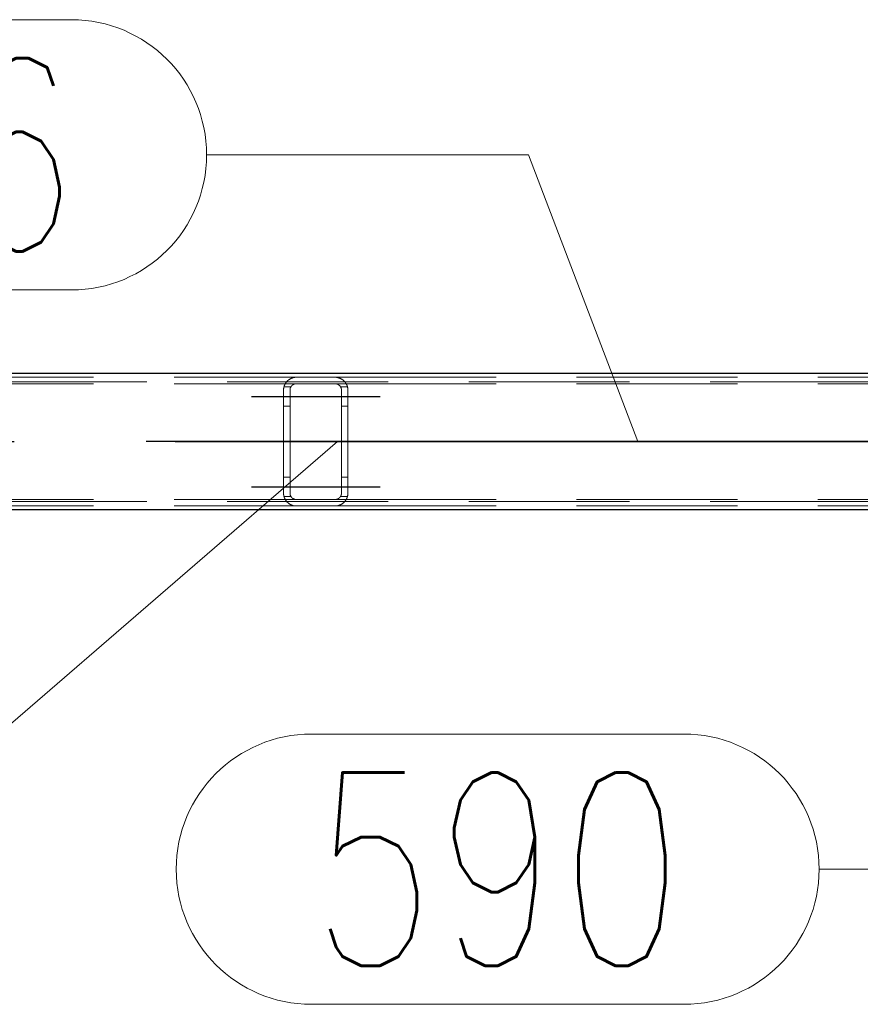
# Model space of a CAD drawing. Header units: millimetres. Extents: x -851 to 2, y 9346 to 10016.
# Tile 446 of 505: x -219 to -206, y 9572 to 9587. Entities that reach past the tile are written whole.
import ezdxf

# ---------------------------------------------------------------- set-up
doc = ezdxf.new("R2010")
doc.units = ezdxf.units.MM
doc.header["$LTSCALE"] = 10
doc.linetypes.add('HIDDEN', pattern=[0.375, 0.25, -0.125])
doc.linetypes.add('MITTE', pattern=[2, 1.25, -0.25, 0.25, -0.25])
for name, color, linetype, lineweight in [('PS_Hidden', 2, 'HIDDEN', 9), ('PS_Pos', 1, 'Continuous', 15), ('PS_Shape', 161, 'Continuous', 30), ('PS_SOLID', 7, 'Continuous', 30)]:
    doc.layers.add(name, color=color, linetype=linetype, lineweight=lineweight)
doc.layers.add('PS_Mid', color=5, linetype='MITTE')
doc.styles.add('simplex', font='simplex.shx', dxfattribs={"width": 0.75})

# ---------------------------------------------------------------- blocks, each defined once
blk = doc.blocks.new('*X865')
at = {"layer": 'PS_Hidden', "color": 2, "linetype": 'HIDDEN'}
for p, q in [((-187.116, 9581.758), (-423.956, 9581.758)), ((-224.192, 9581.828), (-214.792, 9581.828)), ((-224.192, 9581.728), (-214.792, 9581.728)), ((-214.983, 9581.69), (-214.981, 9581.694)), ((-214.981, 9581.694), (-214.98, 9581.699)), ((-214.98, 9581.699), (-214.978, 9581.703)), ((-214.978, 9581.703), (-214.976, 9581.708)), ((-214.976, 9581.708), (-214.974, 9581.712)), ((-214.974, 9581.712), (-214.972, 9581.716)), ((-214.972, 9581.716), (-214.97, 9581.72)), ((-214.97, 9581.72), (-214.968, 9581.724)), ((-214.968, 9581.724), (-214.966, 9581.728)), ((-214.966, 9581.728), (-214.963, 9581.732)), ((-214.963, 9581.732), (-214.961, 9581.736)), ((-214.961, 9581.736), (-214.958, 9581.74)), ((-214.958, 9581.74), (-214.956, 9581.744)), ((-214.956, 9581.744), (-214.953, 9581.747)), ((-214.953, 9581.747), (-214.95, 9581.751)), ((-214.95, 9581.751), (-214.948, 9581.754)), ((-214.948, 9581.754), (-214.945, 9581.758)), ((-214.945, 9581.758), (-214.942, 9581.761)), ((-214.942, 9581.761), (-214.939, 9581.765)), ((-214.939, 9581.765), (-214.936, 9581.768)), ((-214.936, 9581.768), (-214.933, 9581.771)), ((-214.933, 9581.771), (-214.929, 9581.774)), ((-214.929, 9581.774), (-214.926, 9581.777)), ((-214.926, 9581.777), (-214.923, 9581.78)), ((-214.923, 9581.78), (-214.92, 9581.783)), ((-214.92, 9581.783), (-214.916, 9581.786)), ((-214.916, 9581.786), (-214.913, 9581.788)), ((-214.913, 9581.788), (-214.909, 9581.791)), ((-214.909, 9581.791), (-214.905, 9581.794)), ((-214.905, 9581.794), (-214.901, 9581.796)), ((-214.901, 9581.796), (-214.897, 9581.799)), ((-214.897, 9581.799), (-214.893, 9581.801)), ((-214.893, 9581.801), (-214.888, 9581.804)), ((-214.888, 9581.804), (-214.883, 9581.806)), ((-214.883, 9581.806), (-214.879, 9581.809)), ((-214.879, 9581.809), (-214.874, 9581.811)), ((-214.874, 9581.811), (-214.869, 9581.813)), ((-214.87, 9581.692), (-214.871, 9581.69)), ((-214.868, 9581.693), (-214.87, 9581.692)), ((-214.869, 9581.813), (-214.864, 9581.815)), ((-214.867, 9581.695), (-214.868, 9581.693)), ((-214.865, 9581.697), (-214.867, 9581.695)), ((-214.864, 9581.699), (-214.865, 9581.697)), ((-214.864, 9581.815), (-214.858, 9581.817)), ((-214.862, 9581.7), (-214.864, 9581.699)), ((-214.86, 9581.702), (-214.862, 9581.7)), ((-214.858, 9581.703), (-214.86, 9581.702)), ((-214.858, 9581.817), (-214.853, 9581.819)), ((-214.857, 9581.705), (-214.858, 9581.703)), ((-214.855, 9581.707), (-214.857, 9581.705)), ((-214.853, 9581.708), (-214.855, 9581.707)), ((-214.853, 9581.819), (-214.847, 9581.821)), ((-214.851, 9581.71), (-214.853, 9581.708)), ((-214.849, 9581.711), (-214.851, 9581.71)), ((-214.847, 9581.712), (-214.849, 9581.711)), ((-214.847, 9581.821), (-214.842, 9581.822)), ((-214.844, 9581.714), (-214.847, 9581.712)), ((-214.842, 9581.715), (-214.844, 9581.714)), ((-214.842, 9581.822), (-214.835, 9581.824)), ((-214.84, 9581.717), (-214.842, 9581.715)), ((-214.837, 9581.718), (-214.84, 9581.717)), ((-214.835, 9581.719), (-214.837, 9581.718)), ((-214.835, 9581.824), (-214.829, 9581.825)), ((-214.832, 9581.72), (-214.835, 9581.719)), ((-214.829, 9581.721), (-214.832, 9581.72)), ((-214.829, 9581.825), (-214.822, 9581.826)), ((-214.827, 9581.722), (-214.829, 9581.721)), ((-214.824, 9581.723), (-214.827, 9581.722)), ((-214.821, 9581.724), (-214.824, 9581.723)), ((-214.822, 9581.826), (-214.815, 9581.827)), ((-214.818, 9581.725), (-214.821, 9581.724)), ((-214.815, 9581.726), (-214.818, 9581.725)), ((-214.815, 9581.827), (-214.807, 9581.828)), ((-214.812, 9581.726), (-214.815, 9581.726)), ((-214.809, 9581.727), (-214.812, 9581.726)), ((-214.806, 9581.728), (-214.809, 9581.727)), ((-214.807, 9581.828), (-214.8, 9581.828)), ((-214.802, 9581.728), (-214.806, 9581.728)), ((-214.799, 9581.728), (-214.802, 9581.728)), ((-214.8, 9581.828), (-214.792, 9581.828)), ((-214.796, 9581.728), (-214.799, 9581.728)), ((-214.792, 9581.728), (-214.796, 9581.728)), ((-214.792, 9581.828), (-214.192, 9581.828)), ((-214.792, 9581.828), (-214.792, 9581.828)), ((-214.192, 9581.728), (-214.792, 9581.728)), ((-214.192, 9581.828), (-204.792, 9581.828)), ((-214.192, 9581.828), (-214.185, 9581.828)), ((-214.192, 9581.728), (-204.792, 9581.728)), ((-214.189, 9581.728), (-214.192, 9581.728)), ((-214.192, 9581.728), (-214.192, 9581.728)), ((-214.186, 9581.728), (-214.189, 9581.728)), ((-214.183, 9581.728), (-214.186, 9581.728)), ((-214.185, 9581.828), (-214.178, 9581.828)), ((-214.179, 9581.728), (-214.183, 9581.728)), ((-214.176, 9581.727), (-214.179, 9581.728)), ((-214.178, 9581.828), (-214.171, 9581.827)), ((-214.173, 9581.726), (-214.176, 9581.727)), ((-214.169, 9581.726), (-214.173, 9581.726)), ((-214.171, 9581.827), (-214.164, 9581.826)), ((-214.166, 9581.725), (-214.169, 9581.726)), ((-214.163, 9581.724), (-214.166, 9581.725)), ((-214.164, 9581.826), (-214.157, 9581.825)), ((-214.16, 9581.723), (-214.163, 9581.724)), ((-214.157, 9581.722), (-214.16, 9581.723)), ((-214.157, 9581.825), (-214.15, 9581.824)), ((-214.155, 9581.721), (-214.157, 9581.722)), ((-214.152, 9581.72), (-214.155, 9581.721)), ((-214.149, 9581.719), (-214.152, 9581.72)), ((-214.15, 9581.824), (-214.143, 9581.822)), ((-214.147, 9581.717), (-214.149, 9581.719)), ((-214.144, 9581.716), (-214.147, 9581.717)), ((-214.142, 9581.715), (-214.144, 9581.716)), ((-214.143, 9581.822), (-214.137, 9581.821)), ((-214.139, 9581.713), (-214.142, 9581.715)), ((-214.137, 9581.712), (-214.139, 9581.713)), ((-214.137, 9581.821), (-214.131, 9581.819)), ((-214.135, 9581.71), (-214.137, 9581.712)), ((-214.133, 9581.709), (-214.135, 9581.71)), ((-214.131, 9581.707), (-214.133, 9581.709)), ((-214.131, 9581.819), (-214.126, 9581.817)), ((-214.129, 9581.705), (-214.131, 9581.707)), ((-214.127, 9581.704), (-214.129, 9581.705)), ((-214.125, 9581.702), (-214.127, 9581.704)), ((-214.126, 9581.817), (-214.121, 9581.815)), ((-214.123, 9581.7), (-214.125, 9581.702)), ((-214.121, 9581.699), (-214.123, 9581.7)), ((-214.121, 9581.815), (-214.116, 9581.813)), ((-214.12, 9581.697), (-214.121, 9581.699)), ((-214.118, 9581.695), (-214.12, 9581.697)), ((-214.117, 9581.694), (-214.118, 9581.695)), ((-214.115, 9581.692), (-214.117, 9581.694)), ((-214.116, 9581.813), (-214.111, 9581.811)), ((-214.114, 9581.69), (-214.115, 9581.692)), ((-214.111, 9581.811), (-214.106, 9581.809)), ((-214.106, 9581.809), (-214.101, 9581.806)), ((-214.101, 9581.806), (-214.096, 9581.804)), ((-214.096, 9581.804), (-214.092, 9581.801)), ((-214.092, 9581.801), (-214.087, 9581.798)), ((-214.087, 9581.798), (-214.083, 9581.796)), ((-214.083, 9581.796), (-214.079, 9581.793)), ((-214.079, 9581.793), (-214.075, 9581.79)), ((-214.075, 9581.79), (-214.071, 9581.787)), ((-214.071, 9581.787), (-214.067, 9581.784)), ((-214.067, 9581.784), (-214.063, 9581.781)), ((-214.063, 9581.781), (-214.06, 9581.778)), ((-214.06, 9581.778), (-214.056, 9581.775)), ((-214.056, 9581.775), (-214.053, 9581.772)), ((-214.053, 9581.772), (-214.05, 9581.769)), ((-214.05, 9581.769), (-214.047, 9581.766)), ((-214.047, 9581.766), (-214.044, 9581.763)), ((-214.044, 9581.763), (-214.041, 9581.759)), ((-214.041, 9581.759), (-214.038, 9581.756)), ((-214.038, 9581.756), (-214.036, 9581.753)), ((-214.036, 9581.753), (-214.033, 9581.749)), ((-214.033, 9581.749), (-214.03, 9581.745)), ((-214.03, 9581.745), (-214.028, 9581.742)), ((-214.028, 9581.742), (-214.025, 9581.738)), ((-214.025, 9581.738), (-214.023, 9581.734)), ((-214.023, 9581.734), (-214.02, 9581.73)), ((-214.02, 9581.73), (-214.018, 9581.726)), ((-214.018, 9581.726), (-214.016, 9581.722)), ((-214.016, 9581.722), (-214.014, 9581.718)), ((-214.014, 9581.718), (-214.012, 9581.714)), ((-214.012, 9581.714), (-214.01, 9581.71)), ((-214.01, 9581.71), (-214.008, 9581.706)), ((-214.008, 9581.706), (-214.006, 9581.702)), ((-214.006, 9581.702), (-214.005, 9581.697)), ((-214.005, 9581.697), (-214.003, 9581.693)), ((-214.003, 9581.693), (-214.002, 9581.688)), ((-214.992, 9581.643), (-214.991, 9581.648)), ((-214.992, 9581.638), (-214.992, 9581.643)), ((-214.992, 9581.633), (-214.992, 9581.638)), ((-214.992, 9581.628), (-214.992, 9581.633)), ((-214.992, 9580.028), (-214.992, 9581.628)), ((-214.991, 9581.653), (-214.99, 9581.657)), ((-214.991, 9581.648), (-214.991, 9581.653)), ((-214.99, 9581.657), (-214.989, 9581.662)), ((-214.989, 9581.667), (-214.988, 9581.672)), ((-214.989, 9581.662), (-214.989, 9581.667)), ((-214.988, 9581.672), (-214.987, 9581.676)), ((-214.987, 9581.676), (-214.985, 9581.681)), ((-214.879, 9581.678), (-214.986, 9581.678)), ((-214.985, 9581.681), (-214.984, 9581.685)), ((-214.984, 9581.685), (-214.983, 9581.69)), ((-214.891, 9581.642), (-214.892, 9581.64)), ((-214.892, 9581.64), (-214.892, 9581.637)), ((-214.892, 9581.637), (-214.892, 9581.635)), ((-214.892, 9581.635), (-214.892, 9581.633)), ((-214.892, 9581.633), (-214.892, 9581.631)), ((-214.892, 9581.631), (-214.892, 9581.628)), ((-214.892, 9581.628), (-214.892, 9580.028)), ((-214.89, 9581.648), (-214.891, 9581.646)), ((-214.891, 9581.646), (-214.891, 9581.644)), ((-214.891, 9581.644), (-214.891, 9581.642)), ((-214.889, 9581.653), (-214.89, 9581.651)), ((-214.89, 9581.651), (-214.89, 9581.648)), ((-214.888, 9581.657), (-214.889, 9581.655)), ((-214.889, 9581.655), (-214.889, 9581.653)), ((-214.887, 9581.659), (-214.888, 9581.657)), ((-214.886, 9581.664), (-214.887, 9581.662)), ((-214.887, 9581.662), (-214.887, 9581.659)), ((-214.885, 9581.666), (-214.886, 9581.664)), ((-214.884, 9581.668), (-214.885, 9581.666)), ((-214.883, 9581.67), (-214.884, 9581.668)), ((-214.882, 9581.672), (-214.883, 9581.67)), ((-214.881, 9581.674), (-214.882, 9581.672)), ((-214.88, 9581.676), (-214.881, 9581.674)), ((-214.879, 9581.678), (-214.88, 9581.676)), ((-214.878, 9581.68), (-214.879, 9581.678)), ((-214.877, 9581.682), (-214.878, 9581.68)), ((-214.875, 9581.684), (-214.877, 9581.682)), ((-214.874, 9581.686), (-214.875, 9581.684)), ((-214.873, 9581.688), (-214.874, 9581.686)), ((-214.871, 9581.69), (-214.873, 9581.688)), ((-214.112, 9581.688), (-214.114, 9581.69)), ((-214.111, 9581.686), (-214.112, 9581.688)), ((-214.11, 9581.685), (-214.111, 9581.686)), ((-214.108, 9581.683), (-214.11, 9581.685)), ((-214.107, 9581.681), (-214.108, 9581.683)), ((-214.106, 9581.679), (-214.107, 9581.681)), ((-214.105, 9581.677), (-214.106, 9581.679)), ((-213.999, 9581.678), (-214.106, 9581.678)), ((-214.104, 9581.675), (-214.105, 9581.677)), ((-214.103, 9581.673), (-214.104, 9581.675)), ((-214.102, 9581.671), (-214.103, 9581.673)), ((-214.101, 9581.669), (-214.102, 9581.671)), ((-214.1, 9581.667), (-214.101, 9581.669)), ((-214.099, 9581.665), (-214.1, 9581.667)), ((-214.098, 9581.663), (-214.099, 9581.665)), ((-214.098, 9581.66), (-214.098, 9581.663)), ((-214.097, 9581.658), (-214.098, 9581.66)), ((-214.096, 9581.656), (-214.097, 9581.658)), ((-214.096, 9581.654), (-214.096, 9581.656)), ((-214.095, 9581.652), (-214.096, 9581.654)), ((-214.095, 9581.65), (-214.095, 9581.652)), ((-214.094, 9581.648), (-214.095, 9581.65)), ((-214.094, 9581.645), (-214.094, 9581.648)), ((-214.094, 9581.643), (-214.094, 9581.645)), ((-214.093, 9581.641), (-214.094, 9581.643)), ((-214.093, 9581.639), (-214.093, 9581.641)), ((-214.093, 9581.637), (-214.093, 9581.639)), ((-214.093, 9581.635), (-214.093, 9581.637)), ((-214.092, 9581.633), (-214.093, 9581.635)), ((-214.092, 9581.63), (-214.092, 9581.633)), ((-214.092, 9581.628), (-214.092, 9581.63)), ((-214.092, 9580.028), (-214.092, 9581.628)), ((-214.002, 9581.688), (-214, 9581.684)), ((-214, 9581.684), (-213.999, 9581.679)), ((-213.999, 9581.679), (-213.998, 9581.675)), ((-213.998, 9581.675), (-213.997, 9581.67)), ((-213.997, 9581.67), (-213.996, 9581.666)), ((-213.996, 9581.666), (-213.995, 9581.661)), ((-213.995, 9581.661), (-213.994, 9581.656)), ((-213.994, 9581.656), (-213.994, 9581.652)), ((-213.994, 9581.652), (-213.993, 9581.647)), ((-213.993, 9581.647), (-213.993, 9581.642)), ((-213.993, 9581.642), (-213.993, 9581.638)), ((-213.993, 9581.638), (-213.992, 9581.633)), ((-213.992, 9581.633), (-213.992, 9581.628)), ((-213.992, 9581.628), (-213.992, 9580.028)), ((-213.992, 9581.628), (-213.992, 9581.628)), ((-214.892, 9581.378), (-214.992, 9581.378)), ((-213.992, 9581.378), (-214.092, 9581.378)), ((-214.892, 9580.278), (-214.992, 9580.278)), ((-213.992, 9580.278), (-214.092, 9580.278)), ((-214.992, 9580.024), (-214.992, 9580.028)), ((-214.992, 9580.028), (-214.992, 9580.028)), ((-214.992, 9580.019), (-214.992, 9580.024)), ((-214.992, 9580.014), (-214.992, 9580.019)), ((-214.991, 9580.009), (-214.992, 9580.014)), ((-214.991, 9580.004), (-214.991, 9580.009)), ((-214.892, 9580.028), (-214.892, 9580.026)), ((-214.892, 9580.026), (-214.892, 9580.024)), ((-214.892, 9580.024), (-214.892, 9580.022)), ((-214.892, 9580.022), (-214.892, 9580.019)), ((-214.892, 9580.019), (-214.892, 9580.017)), ((-214.892, 9580.017), (-214.891, 9580.015)), ((-214.891, 9580.015), (-214.891, 9580.013)), ((-214.891, 9580.013), (-214.891, 9580.011)), ((-214.891, 9580.011), (-214.89, 9580.008)), ((-214.095, 9580.007), (-214.094, 9580.009)), ((-214.094, 9580.014), (-214.093, 9580.016)), ((-214.094, 9580.011), (-214.094, 9580.014)), ((-214.094, 9580.009), (-214.094, 9580.011)), ((-214.093, 9580.022), (-214.092, 9580.024)), ((-214.093, 9580.02), (-214.093, 9580.022)), ((-214.093, 9580.018), (-214.093, 9580.02)), ((-214.093, 9580.016), (-214.093, 9580.018)), ((-214.092, 9580.026), (-214.092, 9580.028)), ((-214.092, 9580.024), (-214.092, 9580.026)), ((-213.993, 9580.01), (-213.994, 9580.005)), ((-213.992, 9580.024), (-213.993, 9580.019)), ((-213.993, 9580.019), (-213.993, 9580.014)), ((-213.993, 9580.014), (-213.993, 9580.01)), ((-213.992, 9580.028), (-213.992, 9580.024)), ((-187.116, 9579.898), (-423.956, 9579.898)), ((-224.192, 9579.928), (-214.792, 9579.928)), ((-214.99, 9579.999), (-214.991, 9580.004)), ((-214.989, 9579.995), (-214.99, 9579.999)), ((-214.989, 9579.99), (-214.989, 9579.995)), ((-214.988, 9579.985), (-214.989, 9579.99)), ((-214.987, 9579.981), (-214.988, 9579.985)), ((-214.985, 9579.976), (-214.987, 9579.981)), ((-214.879, 9579.978), (-214.986, 9579.978)), ((-214.984, 9579.971), (-214.985, 9579.976)), ((-214.983, 9579.967), (-214.984, 9579.971)), ((-214.981, 9579.962), (-214.983, 9579.967)), ((-214.98, 9579.958), (-214.981, 9579.962)), ((-214.978, 9579.954), (-214.98, 9579.958)), ((-214.976, 9579.949), (-214.978, 9579.954)), ((-214.974, 9579.945), (-214.976, 9579.949)), ((-214.972, 9579.941), (-214.974, 9579.945)), ((-214.97, 9579.937), (-214.972, 9579.941)), ((-214.968, 9579.933), (-214.97, 9579.937)), ((-214.966, 9579.929), (-214.968, 9579.933)), ((-214.963, 9579.925), (-214.966, 9579.929)), ((-214.961, 9579.921), (-214.963, 9579.925)), ((-214.958, 9579.917), (-214.961, 9579.921)), ((-214.956, 9579.913), (-214.958, 9579.917)), ((-214.953, 9579.909), (-214.956, 9579.913)), ((-214.95, 9579.906), (-214.953, 9579.909)), ((-214.948, 9579.902), (-214.95, 9579.906)), ((-214.945, 9579.899), (-214.948, 9579.902)), ((-214.942, 9579.896), (-214.945, 9579.899)), ((-214.939, 9579.892), (-214.942, 9579.896)), ((-214.936, 9579.889), (-214.939, 9579.892)), ((-214.933, 9579.886), (-214.936, 9579.889)), ((-214.929, 9579.883), (-214.933, 9579.886)), ((-214.926, 9579.88), (-214.929, 9579.883)), ((-214.923, 9579.877), (-214.926, 9579.88)), ((-214.92, 9579.874), (-214.923, 9579.877)), ((-214.916, 9579.871), (-214.92, 9579.874)), ((-214.913, 9579.869), (-214.916, 9579.871)), ((-214.909, 9579.866), (-214.913, 9579.869)), ((-214.905, 9579.863), (-214.909, 9579.866)), ((-214.901, 9579.861), (-214.905, 9579.863)), ((-214.897, 9579.858), (-214.901, 9579.861)), ((-214.893, 9579.855), (-214.897, 9579.858)), ((-214.89, 9580.008), (-214.89, 9580.006)), ((-214.89, 9580.006), (-214.889, 9580.004)), ((-214.889, 9580.004), (-214.889, 9580.002)), ((-214.889, 9580.002), (-214.888, 9580)), ((-214.888, 9580), (-214.887, 9579.997)), ((-214.887, 9579.997), (-214.887, 9579.995)), ((-214.887, 9579.995), (-214.886, 9579.993)), ((-214.886, 9579.993), (-214.885, 9579.991)), ((-214.885, 9579.991), (-214.884, 9579.989)), ((-214.884, 9579.989), (-214.883, 9579.987)), ((-214.883, 9579.987), (-214.882, 9579.985)), ((-214.882, 9579.985), (-214.881, 9579.983)), ((-214.881, 9579.983), (-214.88, 9579.981)), ((-214.88, 9579.981), (-214.879, 9579.978)), ((-214.879, 9579.978), (-214.878, 9579.977)), ((-214.878, 9579.977), (-214.877, 9579.975)), ((-214.877, 9579.975), (-214.875, 9579.973)), ((-214.875, 9579.973), (-214.874, 9579.971)), ((-214.874, 9579.971), (-214.873, 9579.969)), ((-214.873, 9579.969), (-214.871, 9579.967)), ((-214.871, 9579.967), (-214.87, 9579.965)), ((-214.87, 9579.965), (-214.868, 9579.963)), ((-214.868, 9579.963), (-214.867, 9579.962)), ((-214.867, 9579.962), (-214.865, 9579.96)), ((-214.865, 9579.96), (-214.864, 9579.958)), ((-214.864, 9579.958), (-214.862, 9579.957)), ((-214.862, 9579.957), (-214.86, 9579.955)), ((-214.86, 9579.955), (-214.858, 9579.953)), ((-214.858, 9579.953), (-214.857, 9579.952)), ((-214.857, 9579.952), (-214.855, 9579.95)), ((-214.855, 9579.95), (-214.853, 9579.949)), ((-214.853, 9579.949), (-214.851, 9579.947)), ((-214.851, 9579.947), (-214.849, 9579.946)), ((-214.849, 9579.946), (-214.847, 9579.944)), ((-214.847, 9579.944), (-214.844, 9579.943)), ((-214.844, 9579.943), (-214.842, 9579.942)), ((-214.842, 9579.942), (-214.84, 9579.94)), ((-214.84, 9579.94), (-214.837, 9579.939)), ((-214.837, 9579.939), (-214.835, 9579.938)), ((-214.835, 9579.938), (-214.832, 9579.937)), ((-214.832, 9579.937), (-214.829, 9579.935)), ((-214.829, 9579.935), (-214.827, 9579.934)), ((-214.827, 9579.934), (-214.824, 9579.933)), ((-214.824, 9579.933), (-214.821, 9579.933)), ((-214.821, 9579.933), (-214.818, 9579.932)), ((-214.818, 9579.932), (-214.815, 9579.931)), ((-214.815, 9579.931), (-214.812, 9579.93)), ((-214.812, 9579.93), (-214.809, 9579.93)), ((-214.809, 9579.93), (-214.806, 9579.929)), ((-214.806, 9579.929), (-214.802, 9579.929)), ((-214.802, 9579.929), (-214.799, 9579.929)), ((-214.799, 9579.929), (-214.796, 9579.928)), ((-214.796, 9579.928), (-214.792, 9579.928)), ((-214.792, 9579.928), (-214.192, 9579.928)), ((-214.192, 9579.928), (-204.792, 9579.928)), ((-214.192, 9579.928), (-214.189, 9579.928)), ((-214.189, 9579.928), (-214.186, 9579.929)), ((-214.186, 9579.929), (-214.183, 9579.929)), ((-214.183, 9579.929), (-214.179, 9579.929)), ((-214.179, 9579.929), (-214.176, 9579.93)), ((-214.176, 9579.93), (-214.173, 9579.93)), ((-214.173, 9579.93), (-214.169, 9579.931)), ((-214.169, 9579.931), (-214.166, 9579.932)), ((-214.166, 9579.932), (-214.163, 9579.933)), ((-214.163, 9579.933), (-214.16, 9579.934)), ((-214.16, 9579.934), (-214.157, 9579.935)), ((-214.157, 9579.935), (-214.155, 9579.936)), ((-214.155, 9579.936), (-214.152, 9579.937)), ((-214.152, 9579.937), (-214.149, 9579.938)), ((-214.149, 9579.938), (-214.147, 9579.939)), ((-214.147, 9579.939), (-214.144, 9579.941)), ((-214.144, 9579.941), (-214.142, 9579.942)), ((-214.142, 9579.942), (-214.139, 9579.944)), ((-214.139, 9579.944), (-214.137, 9579.945)), ((-214.137, 9579.945), (-214.135, 9579.947)), ((-214.135, 9579.947), (-214.133, 9579.948)), ((-214.133, 9579.948), (-214.131, 9579.95)), ((-214.131, 9579.95), (-214.129, 9579.951)), ((-214.129, 9579.951), (-214.127, 9579.953)), ((-214.127, 9579.953), (-214.125, 9579.955)), ((-214.125, 9579.955), (-214.123, 9579.956)), ((-214.123, 9579.956), (-214.121, 9579.958)), ((-214.121, 9579.958), (-214.12, 9579.96)), ((-214.12, 9579.96), (-214.118, 9579.961)), ((-214.118, 9579.961), (-214.117, 9579.963)), ((-214.117, 9579.963), (-214.115, 9579.965)), ((-214.115, 9579.965), (-214.114, 9579.967)), ((-214.114, 9579.967), (-214.112, 9579.968)), ((-214.112, 9579.968), (-214.111, 9579.97)), ((-214.111, 9579.97), (-214.11, 9579.972)), ((-214.11, 9579.972), (-214.108, 9579.974)), ((-214.108, 9579.974), (-214.107, 9579.976)), ((-214.107, 9579.976), (-214.106, 9579.978)), ((-214.106, 9579.978), (-214.105, 9579.98)), ((-213.999, 9579.978), (-214.106, 9579.978)), ((-214.105, 9579.98), (-214.104, 9579.982)), ((-214.104, 9579.982), (-214.103, 9579.984)), ((-214.103, 9579.984), (-214.102, 9579.986)), ((-214.102, 9579.986), (-214.101, 9579.988)), ((-214.101, 9579.988), (-214.1, 9579.99)), ((-214.1, 9579.99), (-214.099, 9579.992)), ((-214.099, 9579.992), (-214.098, 9579.994)), ((-214.098, 9579.996), (-214.097, 9579.999)), ((-214.098, 9579.994), (-214.098, 9579.996)), ((-214.097, 9579.999), (-214.096, 9580.001)), ((-214.096, 9580.003), (-214.095, 9580.005)), ((-214.096, 9580.001), (-214.096, 9580.003)), ((-214.092, 9579.856), (-214.096, 9579.853)), ((-214.095, 9580.005), (-214.095, 9580.007)), ((-214.087, 9579.858), (-214.092, 9579.856)), ((-214.083, 9579.861), (-214.087, 9579.858)), ((-214.079, 9579.864), (-214.083, 9579.861)), ((-214.075, 9579.867), (-214.079, 9579.864)), ((-214.071, 9579.87), (-214.075, 9579.867)), ((-214.067, 9579.873), (-214.071, 9579.87)), ((-214.063, 9579.876), (-214.067, 9579.873)), ((-214.06, 9579.879), (-214.063, 9579.876)), ((-214.056, 9579.882), (-214.06, 9579.879)), ((-214.053, 9579.885), (-214.056, 9579.882)), ((-214.05, 9579.888), (-214.053, 9579.885)), ((-214.047, 9579.891), (-214.05, 9579.888)), ((-214.044, 9579.894), (-214.047, 9579.891)), ((-214.041, 9579.897), (-214.044, 9579.894)), ((-214.038, 9579.901), (-214.041, 9579.897)), ((-214.036, 9579.904), (-214.038, 9579.901)), ((-214.033, 9579.908), (-214.036, 9579.904)), ((-214.03, 9579.911), (-214.033, 9579.908)), ((-214.028, 9579.915), (-214.03, 9579.911)), ((-214.025, 9579.919), (-214.028, 9579.915)), ((-214.023, 9579.923), (-214.025, 9579.919)), ((-214.02, 9579.926), (-214.023, 9579.923)), ((-214.018, 9579.93), (-214.02, 9579.926)), ((-214.016, 9579.934), (-214.018, 9579.93)), ((-214.014, 9579.938), (-214.016, 9579.934)), ((-214.012, 9579.943), (-214.014, 9579.938)), ((-214.01, 9579.947), (-214.012, 9579.943)), ((-214.008, 9579.951), (-214.01, 9579.947)), ((-214.006, 9579.955), (-214.008, 9579.951)), ((-214.005, 9579.96), (-214.006, 9579.955)), ((-214.003, 9579.964), (-214.005, 9579.96)), ((-214.002, 9579.968), (-214.003, 9579.964)), ((-214, 9579.973), (-214.002, 9579.968)), ((-213.999, 9579.977), (-214, 9579.973)), ((-213.998, 9579.982), (-213.999, 9579.977)), ((-213.997, 9579.987), (-213.998, 9579.982)), ((-213.996, 9579.991), (-213.997, 9579.987)), ((-213.995, 9579.996), (-213.996, 9579.991)), ((-213.994, 9580), (-213.995, 9579.996)), ((-213.994, 9580.005), (-213.994, 9580)), ((-224.192, 9579.828), (-214.792, 9579.828)), ((-214.888, 9579.853), (-214.893, 9579.855)), ((-214.883, 9579.85), (-214.888, 9579.853)), ((-214.879, 9579.848), (-214.883, 9579.85)), ((-214.874, 9579.846), (-214.879, 9579.848)), ((-214.869, 9579.844), (-214.874, 9579.846)), ((-214.864, 9579.842), (-214.869, 9579.844)), ((-214.858, 9579.84), (-214.864, 9579.842)), ((-214.853, 9579.838), (-214.858, 9579.84)), ((-214.847, 9579.836), (-214.853, 9579.838)), ((-214.842, 9579.835), (-214.847, 9579.836)), ((-214.835, 9579.833), (-214.842, 9579.835)), ((-214.829, 9579.832), (-214.835, 9579.833)), ((-214.822, 9579.831), (-214.829, 9579.832)), ((-214.815, 9579.83), (-214.822, 9579.831)), ((-214.807, 9579.829), (-214.815, 9579.83)), ((-214.8, 9579.829), (-214.807, 9579.829)), ((-214.792, 9579.828), (-214.8, 9579.829)), ((-214.192, 9579.828), (-214.792, 9579.828)), ((-214.185, 9579.829), (-214.192, 9579.828)), ((-214.192, 9579.828), (-204.792, 9579.828)), ((-214.178, 9579.829), (-214.185, 9579.829)), ((-214.171, 9579.83), (-214.178, 9579.829)), ((-214.164, 9579.83), (-214.171, 9579.83)), ((-214.157, 9579.832), (-214.164, 9579.83)), ((-214.15, 9579.833), (-214.157, 9579.832)), ((-214.143, 9579.834), (-214.15, 9579.833)), ((-214.137, 9579.836), (-214.143, 9579.834)), ((-214.131, 9579.838), (-214.137, 9579.836)), ((-214.126, 9579.84), (-214.131, 9579.838)), ((-214.121, 9579.842), (-214.126, 9579.84)), ((-214.116, 9579.844), (-214.121, 9579.842)), ((-214.111, 9579.846), (-214.116, 9579.844)), ((-214.106, 9579.848), (-214.111, 9579.846)), ((-214.101, 9579.851), (-214.106, 9579.848)), ((-214.096, 9579.853), (-214.101, 9579.851))]:
    blk.add_line(p, q, dxfattribs=at)
at = {"layer": 'PS_Mid', "color": 5, "linetype": 'MITTE'}
for p, q in [((-215.492, 9581.528), (-214.392, 9581.528)), ((-215.492, 9581.528), (-214.392, 9581.528)), ((-214.592, 9581.528), (-213.492, 9581.528)), ((-214.592, 9581.528), (-213.492, 9581.528)), ((-184.627, 9580.828), (-426.445, 9580.828)), ((-236.677, 9580.828), (-182.308, 9580.828)), ((-214.492, 9580.828), (-214.492, 9580.828)), ((-215.492, 9580.128), (-214.392, 9580.128)), ((-215.492, 9580.128), (-214.392, 9580.128)), ((-214.592, 9580.128), (-213.492, 9580.128)), ((-214.592, 9580.128), (-213.492, 9580.128))]:
    blk.add_line(p, q, dxfattribs=at)
at = {"layer": 'PS_SOLID', "color": 7, "linetype": 'Continuous'}
for p, q in [((-187.116, 9581.888), (-423.956, 9581.888)), ((-187.116, 9579.768), (-423.956, 9579.768))]:
    blk.add_line(p, q, dxfattribs=at)
blk = doc.blocks.new('*X873')
at = {"color": 1}
for p, q in [((-223.967, 9587.385), (-218.288, 9587.385)), ((-216.188, 9585.285), (-211.188, 9585.285)), ((-209.489, 9580.828), (-211.188, 9585.285)), ((-223.967, 9583.185), (-218.288, 9583.185))]:
    blk.add_line(p, q, dxfattribs=at)
for centre, start, end in [((-223.967, 9585.285), 90, 270), ((-218.288, 9585.285), 270, 90)]:
    blk.add_arc(centre, 2.1, start, end, dxfattribs=at)
at = {"color": 30, "style": 'simplex', "width": 0.75}
blk.add_text('586', height=3, dxfattribs=at).set_placement((-223.967, 9583.785))
blk = doc.blocks.new('*X1478')
at = {"color": 1}
for p, q in [((-214.154, 9580.828), (-221.847, 9574.184)), ((-234.733, 9576.284), (-228.947, 9576.284)), ((-226.847, 9574.184), (-221.847, 9574.184)), ((-234.733, 9572.084), (-228.947, 9572.084))]:
    blk.add_line(p, q, dxfattribs=at)
for centre, start, end in [((-234.733, 9574.184), 90, 270), ((-228.947, 9574.184), 270, 90)]:
    blk.add_arc(centre, 2.1, start, end, dxfattribs=at)
at = {"color": 30, "style": 'simplex', "width": 0.75}
blk.add_text('590', height=3, dxfattribs=at).set_placement((-234.733, 9572.684))
blk = doc.blocks.new('*X1479')
at = {"color": 1}
for p, q in [((-203.979, 9580.828), (-201.673, 9574.184)), ((-214.559, 9576.284), (-208.773, 9576.284)), ((-206.673, 9574.184), (-201.673, 9574.184)), ((-214.559, 9572.084), (-208.773, 9572.084))]:
    blk.add_line(p, q, dxfattribs=at)
for centre, start, end in [((-214.559, 9574.184), 90, 270), ((-208.773, 9574.184), 270, 90)]:
    blk.add_arc(centre, 2.1, start, end, dxfattribs=at)
at = {"color": 30, "style": 'simplex', "width": 0.75}
blk.add_text('590', height=3, dxfattribs=at).set_placement((-214.559, 9572.684))
blk = doc.blocks.new('*X1480')
at = {"color": 1}
for p, q in [((-193.979, 9580.828), (-201.673, 9574.184)), ((-214.559, 9576.284), (-208.773, 9576.284)), ((-206.673, 9574.184), (-201.673, 9574.184)), ((-214.559, 9572.084), (-208.773, 9572.084))]:
    blk.add_line(p, q, dxfattribs=at)
for centre, start, end in [((-214.559, 9574.184), 90, 270), ((-208.773, 9574.184), 270, 90)]:
    blk.add_arc(centre, 2.1, start, end, dxfattribs=at)
at = {"color": 30, "style": 'simplex', "width": 0.75}
blk.add_text('590', height=3, dxfattribs=at).set_placement((-214.559, 9572.684))

msp = doc.modelspace()

# ---------------------------------------------------------------- block references
at = {"layer": 'PS_Pos'}
for name in ['*X873', '*X1478', '*X1479', '*X1480']:
    msp.add_blockref(name, (0, 0), dxfattribs=at)
at = {"layer": 'PS_Shape', "color": 31}
msp.add_blockref('*X865', (0, 0), dxfattribs=at)

doc.saveas('drawing.dxf')
